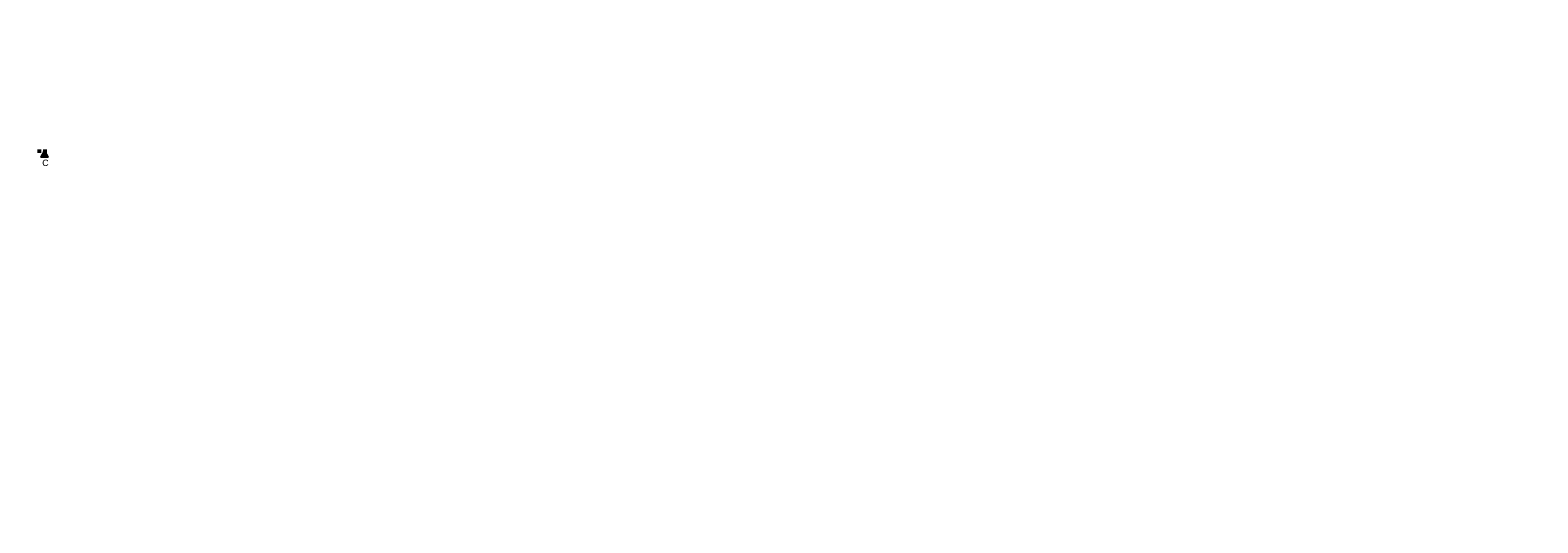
# Model space of a CAD drawing. Header units: millimetres. Extents: x -48448 to 452754, y -13941 to 17062.
# Tile 458 of 458: x 31871 to 79041, y -6809 to 8612. Entities that reach past the tile are written whole.
import ezdxf

# ---------------------------------------------------------------- set-up
doc = ezdxf.new("R2010")
doc.units = ezdxf.units.MM
doc.linetypes.add('ACAD_ISO10W100', pattern=[18, 12, -3, 0, -3])
doc.layers.add('Bemaßung', color=7, linetype='Continuous', lineweight=13)
doc.layers.add('Beschriftung', color=7, linetype='Continuous')
doc.layers.add('Detail Rohrdurchführung', color=7, linetype='Continuous')
doc.styles.add('LBB3.5M1000', font='isocp.shx', dxfattribs={"height": 3.5})

msp = doc.modelspace()

# ---------------------------------------------------------------- hatches: boundary and pattern name
at = {"layer": 'Bemaßung'}
h = msp.add_hatch(color=256, dxfattribs=at)
h.dxf.hatch_style = 1
h.paths.add_polyline_path([(32218.072, 4636.351), (32323.81, 4819.495), (32429.548, 4636.351)])

# ---------------------------------------------------------------- linework, layer by layer
at = {"linetype": 'ACAD_ISO10W100', "lineweight": 50, "ltscale": 10}
msp.add_line((32397.373, 4819.495), (32080.77, 4819.495), dxfattribs=at)
msp.add_lwpolyline([(32323.81, 4819.495), (32429.548, 4636.351), (32218.072, 4636.351)], close=True)

# ---------------------------------------------------------------- texts
at = {"layer": 'Beschriftung', "char_height": 150, "width": 1682.94636, "attachment_point": 1, "style": 'LBB3.5M1000', "bg_fill": 2}
for insert in [(-18332.719, 8537.468), (-8854.021, -4143.164)]:
    msp.add_mtext('\\pi387.94;{\\fArial|b1|i0|c0|p34;SECTION\\L\\P\\pi383.65;\\fArial|b1|i1|c0|p34;\\lSCHNITT}', dxfattribs=dict(at, insert=insert))
at = {"layer": 'Beschriftung', "color": 0, "char_height": 200, "attachment_point": 1, "style": 'LBB3.5M1000'}
for s, insert, width in [('{\\fArial|b0|i0|c0|p34;C}', (32248.457, 4560.156, -475), 208.75517), ('\\pi285.13;{\\fArial|b0|i0|c0|p34;LEAKAGE CONTROL PIT\\P\\pi101.57;\\fArial|b0|i1|c0|p34;LECKKONTROLLSCHACHT}', (18358.627, -5939.144), 3804.63834)]:
    msp.add_mtext(s, dxfattribs=dict(at, insert=insert, width=width))
at = {"layer": 'Detail Rohrdurchführung', "insert": (-4256.999, -2212.156), "char_height": 150, "width": 3525.83214, "attachment_point": 1, "style": 'LBB3.5M1000', "bg_fill": 2}
msp.add_mtext('\\pi352.65;{\\fArial|b1|i0|c0|p34;DETAIL PIPE PENETRATION\\P\\pi148.57;\\fArial|b1|i1|c0|p34;DETAIL ROHRDURCHFÜHRUNG}', dxfattribs=at)

# ---------------------------------------------------------------- next in the draw order: texts
at = {"layer": 'Beschriftung', "insert": (-7537.653, 8537.468), "char_height": 150, "width": 1682.94636, "attachment_point": 1, "style": 'LBB3.5M1000', "bg_fill": 2}
msp.add_mtext('\\pi387.94;{\\fArial|b1|i0|c0|p34;SECTION\\L\\P\\pi383.65;\\fArial|b1|i1|c0|p34;\\lSCHNITT}', dxfattribs=at)

# ---------------------------------------------------------------- next in the draw order: texts
at = {"layer": 'Beschriftung', "insert": (-1123.336, 8537.468), "char_height": 150, "width": 1682.94636, "attachment_point": 1, "style": 'LBB3.5M1000', "bg_fill": 2}
msp.add_mtext('\\pi387.94;{\\fArial|b1|i0|c0|p34;SECTION\\L\\P\\pi383.65;\\fArial|b1|i1|c0|p34;\\lSCHNITT}', dxfattribs=at)

# ---------------------------------------------------------------- next in the draw order: texts
at = {"layer": 'Beschriftung', "color": 0, "insert": (23474.242, 8036.818), "char_height": 200, "width": 8324.44022, "attachment_point": 1, "style": 'LBB3.5M1000'}
msp.add_mtext('\\pi2140;{\\fArial|b0|i0|c0|p34;MANHOLE WITH VENTILATING\\P\\pi1515.8;\\fArial|b0|i1|c0|p34;MONTAGEÖFFNUNG MIT ENTLÜFTUNG}', dxfattribs=at)

doc.saveas('drawing.dxf')
